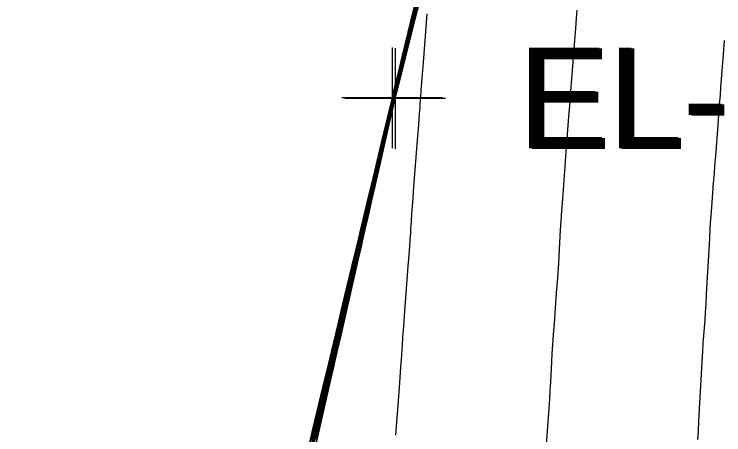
# Model space of a CAD drawing. Extents: x 1724534 to 1727318, y 657156 to 660047.
# Drawn here: x 1725457.34 to 1725485.54, y 659194.28 to 659210.98 of the extents above; entities that cross this region are included whole.
import ezdxf

# ---------------------------------------------------------------- set-up
doc = ezdxf.new("R2010")
doc.units = 0
for name, color, linetype in [('SURVEY - CONTOURS - Index with Text', 7, 'Continuous'), ('SURVEY - CONTOURS - Intermediate with optional Text', 7, 'Continuous'), ('SURVEY - DTM - Breaklines', 7, 'Continuous'), ('SURVEY - DTM - Breaklines - Points - Elevations', 7, 'Continuous'), ('SURVEY - DTM - Breaklines - Points - Locators', 7, 'Continuous'), ('SURVEY - NON-TRANSPORTATION - Features', 7, 'Continuous'), ('SURVEY - NON-TRANSPORTATION - Features - Points - Elevations', 7, 'Continuous'), ('SURVEY - NON-TRANSPORTATION - Features - Points - Locators', 7, 'Continuous')]:
    doc.layers.add(name, color=color, linetype=linetype)

msp = doc.modelspace()

# ---------------------------------------------------------------- linework, layer by layer
at = {"layer": 'SURVEY - CONTOURS - Index with Text'}
for points in [[(1725469.198, 659194.183), (1725469.273, 659194.504), (1725469.37, 659194.913), (1725469.489, 659195.408), (1725469.834, 659196.845), (1725469.952, 659197.341), (1725470.049, 659197.749), (1725470.125, 659198.071), (1725470.18, 659198.306), (1725470.296, 659198.818), (1725470.351, 659199.053), (1725470.427, 659199.374), (1725470.524, 659199.782), (1725470.642, 659200.277), (1725470.986, 659201.711), (1725471.104, 659202.206), (1725471.201, 659202.615), (1725471.277, 659202.937), (1725471.332, 659203.173), (1725471.449, 659203.686), (1725471.504, 659203.922), (1725471.58, 659204.244), (1725471.677, 659204.652), (1725471.795, 659205.146), (1725472.138, 659206.578), (1725472.251, 659207.048), (1725472.331, 659207.384), (1725472.38, 659207.585), (1725472.396, 659207.652), (1725472.396, 659207.652), (1725472.396, 659207.654), (1725472.397, 659207.659), (1725472.399, 659207.667), (1725472.402, 659207.678), (1725472.41, 659207.712), (1725472.419, 659207.747), (1725472.439, 659207.827), (1725472.471, 659207.952), (1725472.513, 659208.121), (1725472.643, 659208.634), (1725472.701, 659208.869), (1725472.78, 659209.19), (1725472.879, 659209.597), (1725472.998, 659210.09), (1725473.343, 659211.52)], [(1725473.365, 659211.199), (1725473.221, 659210.629), (1725472.791, 659208.925), (1725472.65, 659208.366), (1725472.549, 659207.966), (1725472.488, 659207.725), (1725472.468, 659207.644), (1725472.466, 659207.638), (1725472.466, 659207.636), (1725472.466, 659207.635), (1725472.465, 659207.634), (1725472.465, 659207.634), (1725472.465, 659207.634), (1725472.463, 659207.623), (1725472.455, 659207.592), (1725472.443, 659207.54), (1725472.425, 659207.467), (1725472.372, 659207.246), (1725472.336, 659207.092), (1725472.268, 659206.797), (1725472.168, 659206.361), (1725472.036, 659205.784), (1725471.642, 659204.057), (1725471.51, 659203.481), (1725471.411, 659203.046), (1725471.343, 659202.755), (1725471.308, 659202.605), (1725471.258, 659202.396), (1725471.223, 659202.246), (1725471.156, 659201.952), (1725471.055, 659201.515), (1725470.923, 659200.935), (1725470.526, 659199.195), (1725470.393, 659198.615), (1725470.293, 659198.179), (1725470.226, 659197.889), (1725470.192, 659197.743), (1725470.145, 659197.547), (1725470.111, 659197.4), (1725470.044, 659197.108), (1725469.944, 659196.67), (1725469.81, 659196.085), (1725469.41, 659194.333), (1725469.26, 659193.674)], [(1725473.292, 659211.087), (1725473.213, 659210.761), (1725473.127, 659210.41), (1725473.033, 659210.034), (1725472.932, 659209.631), (1725472.652, 659208.523), (1725472.494, 659207.896), (1725472.454, 659207.736), (1725472.439, 659207.678), (1725472.434, 659207.658), (1725472.433, 659207.652), (1725472.431, 659207.647), (1725472.431, 659207.644), (1725472.431, 659207.643), (1725472.431, 659207.643), (1725472.421, 659207.604), (1725472.393, 659207.488), (1725472.347, 659207.294), (1725472.282, 659207.023), (1725472.083, 659206.196), (1725472.006, 659205.872), (1725471.836, 659205.142), (1725471.743, 659204.735), (1725471.487, 659203.615), (1725471.394, 659203.209), (1725471.306, 659202.831), (1725471.224, 659202.48), (1725471.147, 659202.158), (1725470.95, 659201.336), (1725470.873, 659201.014), (1725470.791, 659200.663), (1725470.703, 659200.284), (1725470.61, 659199.876), (1725470.353, 659198.751), (1725470.259, 659198.343), (1725470.171, 659197.964), (1725470.089, 659197.615), (1725470.013, 659197.294), (1725469.741, 659196.157), (1725469.659, 659195.806), (1725469.571, 659195.426), (1725469.477, 659195.017), (1725469.219, 659193.886)]]:
    msp.add_lwpolyline(points, dxfattribs=at)
at = {"layer": 'SURVEY - CONTOURS - Intermediate with optional Text'}
for points in [[(1725464.246, 659175.619), (1725464.929, 659177.841), (1725465.058, 659178.265), (1725465.144, 659178.558), (1725465.189, 659178.717), (1725465.252, 659178.965), (1725465.297, 659179.125), (1725465.384, 659179.417), (1725465.684, 659180.401), (1725466.587, 659183.338), (1725466.726, 659183.944), (1725468.762, 659192.438), (1725469.048, 659193.686), (1725470.072, 659197.962), (1725470.21, 659198.56), (1725471.231, 659202.828), (1725471.371, 659203.434), (1725472.405, 659207.751), (1725472.569, 659208.403), (1725473.593, 659212.639)], [(1725469.123, 659193.934), (1725469.423, 659195.194), (1725470.025, 659197.706), (1725470.145, 659198.217), (1725470.28, 659198.806), (1725470.58, 659200.065), (1725471.08, 659202.151), (1725471.181, 659202.572), (1725471.301, 659203.084), (1725471.391, 659203.476), (1725471.437, 659203.678), (1725471.737, 659204.936), (1725472.428, 659207.813), (1725472.635, 659208.636), (1725472.939, 659209.891), (1725473.541, 659212.381)], [(1725469.142, 659193.708), (1725469.343, 659194.59), (1725469.421, 659194.929), (1725469.593, 659195.659), (1725469.686, 659196.05), (1725469.941, 659197.114), (1725470.034, 659197.505), (1725470.123, 659197.878), (1725470.206, 659198.234), (1725470.283, 659198.573), (1725470.484, 659199.453), (1725470.562, 659199.791), (1725470.645, 659200.148), (1725470.733, 659200.521), (1725470.827, 659200.913), (1725471.083, 659201.98), (1725471.176, 659202.371), (1725471.347, 659203.1), (1725471.425, 659203.438), (1725471.625, 659204.316), (1725471.703, 659204.654), (1725471.786, 659205.01), (1725471.875, 659205.384), (1725471.968, 659205.776), (1725472.224, 659206.845), (1725472.308, 659207.195), (1725472.369, 659207.446), (1725472.405, 659207.596), (1725472.417, 659207.647), (1725472.417, 659207.647), (1725472.417, 659207.648), (1725472.418, 659207.652), (1725472.427, 659207.691), (1725472.44, 659207.74), (1725472.524, 659208.076), (1725472.597, 659208.363), (1725472.816, 659209.232), (1725472.9, 659209.568), (1725472.988, 659209.922), (1725473.08, 659210.296), (1725473.175, 659210.688), (1725473.433, 659211.76)], [(1725469.18, 659193.797), (1725469.41, 659194.803), (1725469.496, 659195.178), (1725469.581, 659195.546), (1725469.667, 659195.908), (1725469.751, 659196.264), (1725469.977, 659197.204), (1725470.062, 659197.56), (1725470.232, 659198.289), (1725470.318, 659198.662), (1725470.633, 659200.038), (1725470.718, 659200.405), (1725470.803, 659200.768), (1725470.888, 659201.125), (1725471.115, 659202.069), (1725471.2, 659202.426), (1725471.285, 659202.787), (1725471.37, 659203.154), (1725471.456, 659203.526), (1725471.684, 659204.525), (1725471.77, 659204.898), (1725471.94, 659205.628), (1725472.026, 659205.986), (1725472.253, 659206.934), (1725472.381, 659207.467), (1725472.413, 659207.6), (1725472.424, 659207.645), (1725472.424, 659207.645), (1725472.424, 659207.646), (1725472.425, 659207.649), (1725472.426, 659207.655), (1725472.428, 659207.662), (1725472.433, 659207.685), (1725472.447, 659207.738), (1725472.483, 659207.883), (1725472.874, 659209.432), (1725472.967, 659209.801), (1725473.146, 659210.529), (1725473.233, 659210.887), (1725473.463, 659211.84)], [(1725469.104, 659193.618), (1725469.277, 659194.376), (1725469.347, 659194.68), (1725469.427, 659195.025), (1725469.518, 659195.41), (1725469.62, 659195.836), (1725469.905, 659197.025), (1725470.007, 659197.45), (1725470.098, 659197.835), (1725470.179, 659198.18), (1725470.249, 659198.484), (1725470.422, 659199.241), (1725470.492, 659199.545), (1725470.572, 659199.89), (1725470.664, 659200.275), (1725470.765, 659200.701), (1725471.05, 659201.89), (1725471.152, 659202.316), (1725471.243, 659202.701), (1725471.324, 659203.046), (1725471.394, 659203.35), (1725471.567, 659204.106), (1725471.637, 659204.41), (1725471.717, 659204.754), (1725471.809, 659205.14), (1725471.91, 659205.566), (1725472.196, 659206.756), (1725472.289, 659207.146), (1725472.356, 659207.425), (1725472.396, 659207.593), (1725472.41, 659207.648), (1725472.41, 659207.649), (1725472.41, 659207.65), (1725472.411, 659207.654), (1725472.413, 659207.661), (1725472.415, 659207.67), (1725472.422, 659207.698), (1725472.433, 659207.743), (1725472.461, 659207.855), (1725472.506, 659208.035), (1725472.569, 659208.282), (1725472.758, 659209.033), (1725472.834, 659209.335), (1725472.919, 659209.678), (1725473.013, 659210.063), (1725473.116, 659210.489), (1725473.403, 659211.68)], [(1725469.21, 659194.162), (1725469.272, 659194.432), (1725469.35, 659194.765), (1725469.444, 659195.162), (1725469.555, 659195.622), (1725469.869, 659196.935), (1725469.98, 659197.395), (1725470.074, 659197.792), (1725470.152, 659198.125), (1725470.214, 659198.395), (1725470.359, 659199.029), (1725470.421, 659199.299), (1725470.499, 659199.632), (1725470.594, 659200.029), (1725470.704, 659200.489), (1725471.018, 659201.801), (1725471.128, 659202.261), (1725471.222, 659202.658), (1725471.301, 659202.991), (1725471.363, 659203.261), (1725471.508, 659203.896), (1725471.57, 659204.166), (1725471.649, 659204.499), (1725471.743, 659204.896), (1725471.853, 659205.356), (1725472.167, 659206.667), (1725472.27, 659207.097), (1725472.344, 659207.404), (1725472.388, 659207.589), (1725472.403, 659207.65), (1725472.403, 659207.65), (1725472.403, 659207.652), (1725472.404, 659207.656), (1725472.406, 659207.664), (1725472.408, 659207.674), (1725472.416, 659207.705), (1725472.426, 659207.745), (1725472.45, 659207.841), (1725472.489, 659207.993), (1725472.541, 659208.202), (1725472.701, 659208.833), (1725472.768, 659209.102), (1725472.849, 659209.434), (1725472.946, 659209.83), (1725473.057, 659210.289), (1725473.373, 659211.6)], [(1725473.431, 659211.432), (1725473.279, 659210.828), (1725472.56, 659207.98), (1725472.495, 659207.723), (1725472.473, 659207.637), (1725472.473, 659207.634), (1725472.472, 659207.632), (1725472.472, 659207.632), (1725472.472, 659207.632), (1725472.471, 659207.627), (1725472.454, 659207.556), (1725472.43, 659207.456), (1725472.402, 659207.336), (1725472.337, 659207.052), (1725471.673, 659204.146), (1725471.533, 659203.535), (1725471.432, 659203.09), (1725471.367, 659202.809), (1725471.341, 659202.694), (1725471.293, 659202.492), (1725471.229, 659202.21), (1725471.126, 659201.761), (1725470.985, 659201.146), (1725470.318, 659198.223), (1725470.254, 659197.944), (1725470.228, 659197.833), (1725470.211, 659197.761), (1725470.018, 659196.918), (1725469.877, 659196.299), (1725469.448, 659194.422), (1725469.287, 659193.717)], [(1725469.074, 659193.918), (1725469.226, 659194.553), (1725469.69, 659196.486), (1725469.842, 659197.121), (1725469.952, 659197.577), (1725470.018, 659197.854), (1725470.041, 659197.951), (1725470.046, 659197.971), (1725470.069, 659198.067), (1725470.135, 659198.343), (1725470.244, 659198.797), (1725470.395, 659199.429), (1725470.857, 659201.354), (1725471.009, 659201.987), (1725471.118, 659202.442), (1725471.184, 659202.719), (1725471.208, 659202.819), (1725471.215, 659202.847), (1725471.238, 659202.946), (1725471.304, 659203.222), (1725471.413, 659203.675), (1725471.564, 659204.306), (1725472.023, 659206.222), (1725472.174, 659206.851), (1725472.282, 659207.3), (1725472.347, 659207.57), (1725472.368, 659207.659), (1725472.368, 659207.659), (1725472.369, 659207.662), (1725472.37, 659207.668), (1725472.373, 659207.679), (1725472.376, 659207.694), (1725472.387, 659207.739), (1725472.391, 659207.756), (1725472.395, 659207.771), (1725472.399, 659207.786), (1725472.402, 659207.8), (1725472.411, 659207.836), (1725472.436, 659207.937), (1725472.503, 659208.213), (1725472.612, 659208.665), (1725472.763, 659209.293), (1725473.223, 659211.201)], [(1725469.148, 659194.166), (1725469.292, 659194.766), (1725469.726, 659196.576), (1725469.976, 659197.62), (1725470.045, 659197.908), (1725470.076, 659198.04), (1725470.108, 659198.182), (1725470.139, 659198.314), (1725470.208, 659198.601), (1725470.314, 659199.043), (1725470.457, 659199.641), (1725470.889, 659201.443), (1725471.033, 659202.042), (1725471.139, 659202.485), (1725471.239, 659202.907), (1725471.273, 659203.057), (1725471.305, 659203.19), (1725471.373, 659203.478), (1725471.479, 659203.92), (1725472.052, 659206.311), (1725472.193, 659206.9), (1725472.294, 659207.321), (1725472.355, 659207.573), (1725472.375, 659207.658), (1725472.376, 659207.66), (1725472.377, 659207.666), (1725472.379, 659207.676), (1725472.383, 659207.69), (1725472.393, 659207.732), (1725472.406, 659207.785), (1725472.417, 659207.828), (1725472.43, 659207.88), (1725472.469, 659208.035), (1725472.502, 659208.17), (1725472.679, 659208.898), (1725472.822, 659209.492), (1725473.253, 659211.28)], [(1725473.347, 659211.227), (1725473.266, 659210.899), (1725473.166, 659210.5), (1725473.048, 659210.03), (1725472.708, 659208.684), (1725472.596, 659208.242), (1725472.516, 659207.924), (1725472.467, 659207.732), (1725472.45, 659207.664), (1725472.447, 659207.65), (1725472.446, 659207.646), (1725472.445, 659207.642), (1725472.445, 659207.64), (1725472.444, 659207.639), (1725472.444, 659207.639), (1725472.438, 659207.612), (1725472.418, 659207.529), (1725472.385, 659207.392), (1725472.339, 659207.2), (1725472.199, 659206.616), (1725472.138, 659206.36), (1725472.062, 659206.031), (1725471.969, 659205.629), (1725471.86, 659205.155), (1725471.549, 659203.792), (1725471.44, 659203.317), (1725471.348, 659202.917), (1725471.272, 659202.59), (1725471.212, 659202.337), (1725471.073, 659201.76), (1725471.013, 659201.507), (1725470.937, 659201.179), (1725470.844, 659200.776), (1725470.735, 659200.299), (1725470.313, 659198.452), (1725470.22, 659198.05), (1725470.085, 659197.474), (1725469.948, 659196.905), (1725469.889, 659196.654), (1725469.813, 659196.327), (1725469.72, 659195.924), (1725469.61, 659195.444), (1725469.295, 659194.065)], [(1725473.335, 659211.143), (1725473.232, 659210.733), (1725473.105, 659210.23), (1725472.735, 659208.764), (1725472.614, 659208.283), (1725472.527, 659207.938), (1725472.474, 659207.729), (1725472.456, 659207.657), (1725472.453, 659207.643), (1725472.452, 659207.64), (1725472.452, 659207.638), (1725472.451, 659207.638), (1725472.451, 659207.637), (1725472.446, 659207.616), (1725472.43, 659207.55), (1725472.404, 659207.442), (1725472.368, 659207.289), (1725472.257, 659206.826), (1725472.204, 659206.604), (1725472.035, 659205.873), (1725471.919, 659205.365), (1725471.58, 659203.88), (1725471.464, 659203.372), (1725471.369, 659202.96), (1725471.244, 659202.426), (1725471.135, 659201.972), (1725471.083, 659201.753), (1725471.01, 659201.437), (1725470.915, 659201.023), (1725470.798, 659200.511), (1725470.456, 659199.017), (1725470.339, 659198.506), (1725470.245, 659198.093), (1725470.172, 659197.779), (1725470.121, 659197.563), (1725469.963, 659196.903), (1725469.89, 659196.587), (1725469.794, 659196.172), (1725469.677, 659195.658), (1725469.333, 659194.154)], [(1725473.404, 659211.387), (1725473.298, 659210.966), (1725473.163, 659210.429), (1725472.763, 659208.845), (1725472.538, 659207.952), (1725472.481, 659207.727), (1725472.462, 659207.65), (1725472.46, 659207.642), (1725472.459, 659207.64), (1725472.459, 659207.638), (1725472.458, 659207.636), (1725472.458, 659207.636), (1725472.458, 659207.636), (1725472.454, 659207.619), (1725472.443, 659207.571), (1725472.424, 659207.491), (1725472.397, 659207.378), (1725472.314, 659207.036), (1725472.27, 659206.848), (1725472.199, 659206.542), (1725472.102, 659206.117), (1725471.978, 659205.574), (1725471.611, 659203.969), (1725471.487, 659203.426), (1725471.39, 659203.003), (1725471.319, 659202.7), (1725471.276, 659202.516), (1725471.197, 659202.184), (1725471.153, 659202), (1725471.083, 659201.694), (1725470.491, 659199.106), (1725470.366, 659198.56), (1725470.269, 659198.136), (1725470.199, 659197.834), (1725470.156, 659197.653), (1725470.08, 659197.333), (1725470.037, 659197.152), (1725469.967, 659196.848), (1725469.869, 659196.421), (1725469.743, 659195.872), (1725469.372, 659194.243)], [(1725479.7, 659211.149), (1725479.675, 659210.822), (1725479.644, 659210.42), (1725479.608, 659209.945), (1725479.504, 659208.578), (1725479.468, 659208.098), (1725479.436, 659207.686), (1725479.41, 659207.34), (1725479.389, 659207.061), (1725479.338, 659206.405), (1725479.322, 659206.19), (1725479.301, 659205.913), (1725479.301, 659205.913), (1725479.301, 659205.912), (1725479.3, 659205.911), (1725479.3, 659205.909), (1725479.3, 659205.904), (1725479.295, 659205.842), (1725479.281, 659205.659), (1725479.258, 659205.355), (1725479.226, 659204.93), (1725479.128, 659203.636), (1725479.094, 659203.177), (1725479.066, 659202.771), (1725479.043, 659202.417), (1725478.985, 659201.383), (1725478.968, 659201.085), (1725478.919, 659200.354), (1725478.887, 659199.921), (1725478.796, 659198.705), (1725478.764, 659198.269), (1725478.736, 659197.869), (1725478.713, 659197.508), (1725478.695, 659197.184), (1725478.651, 659196.372), (1725478.633, 659196.052), (1725478.611, 659195.702), (1725478.585, 659195.322), (1725478.442, 659193.361)], [(1725473.28, 659210.994), (1725473.196, 659210.655), (1725473.099, 659210.267), (1725472.99, 659209.831), (1725472.68, 659208.604), (1725472.578, 659208.2), (1725472.505, 659207.91), (1725472.46, 659207.734), (1725472.445, 659207.671), (1725472.441, 659207.654), (1725472.439, 659207.649), (1725472.438, 659207.645), (1725472.438, 659207.642), (1725472.437, 659207.641), (1725472.437, 659207.641), (1725472.429, 659207.608), (1725472.406, 659207.509), (1725472.366, 659207.343), (1725472.31, 659207.112), (1725472.141, 659206.406), (1725472.072, 659206.116), (1725471.993, 659205.776), (1725471.903, 659205.385), (1725471.802, 659204.945), (1725471.518, 659203.703), (1725471.417, 659203.263), (1725471.327, 659202.874), (1725471.248, 659202.535), (1725471.179, 659202.248), (1725471.012, 659201.548), (1725470.943, 659201.26), (1725470.864, 659200.921), (1725470.774, 659200.53), (1725470.672, 659200.088), (1725470.387, 659198.839), (1725470.286, 659198.397), (1725470.196, 659198.007), (1725470.117, 659197.67), (1725470.049, 659197.384), (1725469.883, 659196.691), (1725469.815, 659196.405), (1725469.736, 659196.067), (1725469.645, 659195.675), (1725469.543, 659195.231), (1725469.257, 659193.975)], [(1725473.739, 659210.994), (1725473.592, 659209.066), (1725473.544, 659208.429), (1725473.509, 659207.963), (1725473.486, 659207.67), (1725473.477, 659207.549), (1725473.47, 659207.454), (1725473.467, 659207.423), (1725473.466, 659207.4), (1725473.465, 659207.387), (1725473.464, 659207.382), (1725473.464, 659207.382), (1725473.464, 659207.382), (1725473.464, 659207.382), (1725473.464, 659207.382), (1725473.464, 659207.381), (1725473.464, 659207.381), (1725473.458, 659207.293), (1725473.438, 659207.032), (1725473.405, 659206.597), (1725473.359, 659205.987), (1725473.218, 659204.13), (1725473.172, 659203.512), (1725473.138, 659203.054), (1725473.116, 659202.753), (1725473.106, 659202.612), (1725473.097, 659202.445), (1725473.088, 659202.306), (1725473.067, 659202.016), (1725473.034, 659201.575), (1725472.99, 659200.981), (1725472.856, 659199.196), (1725472.812, 659198.6), (1725472.779, 659198.148), (1725472.757, 659197.84), (1725472.746, 659197.678), (1725472.733, 659197.438), (1725472.723, 659197.279), (1725472.702, 659196.982), (1725472.671, 659196.547), (1725472.629, 659195.975), (1725472.502, 659194.264)], [(1725485.557, 659209.943), (1725485.528, 659209.563), (1725485.501, 659209.214), (1725485.477, 659208.896), (1725485.416, 659208.09), (1725485.392, 659207.768), (1725485.364, 659207.408), (1725485.334, 659207.01), (1725485.3, 659206.573), (1725485.207, 659205.356), (1725485.176, 659204.957), (1725485.154, 659204.672), (1725485.141, 659204.501), (1725485.137, 659204.444), (1725485.137, 659204.444), (1725485.137, 659204.443), (1725485.137, 659204.442), (1725485.137, 659204.44), (1725485.136, 659204.437), (1725485.136, 659204.428), (1725485.133, 659204.391), (1725485.125, 659204.286), (1725485.112, 659204.114), (1725485.094, 659203.874), (1725485.039, 659203.143), (1725485.017, 659202.842), (1725484.994, 659202.488), (1725484.97, 659202.081), (1725484.944, 659201.62), (1725484.873, 659200.321), (1725484.848, 659199.864), (1725484.824, 659199.469), (1725484.803, 659199.134), (1725484.784, 659198.861), (1725484.735, 659198.214), (1725484.716, 659197.937), (1725484.694, 659197.591), (1725484.67, 659197.176), (1725484.643, 659196.691), (1725484.569, 659195.307), (1725484.543, 659194.826), (1725484.52, 659194.423), (1725484.5, 659194.097)]]:
    msp.add_lwpolyline(points, dxfattribs=at)
at = {"layer": 'SURVEY - DTM - Breaklines'}
msp.add_lwpolyline([(1725548.52, 659521.481), (1725540.965, 659497.216), (1725536.847, 659481.64), (1725536.065, 659476.4), (1725532.186, 659451.331), (1725527.526, 659426.779), (1725520.287, 659402.807), (1725512.005, 659379.174), (1725506.044, 659356.068), (1725503.268, 659330.772), (1725496.158, 659306.737), (1725491.301, 659280.213), (1725484.669, 659256.065), (1725478.26, 659232.056), (1725472.366, 659207.66), (1725466.542, 659183.359), (1725459.12, 659159.228), (1725454.379, 659134.473), (1725448.668, 659109.979), (1725442.764, 659085.69), (1725436.263, 659061.294), (1725431.444, 659036.269), (1725428.274, 659013.717), (1725429.417, 659007.151)], dxfattribs=at)
at = {"layer": 'SURVEY - DTM - Breaklines - Points - Locators'}
for p, q in [((1725472.366, 659209.66), (1725472.366, 659205.66)), ((1725474.366, 659207.66), (1725470.366, 659207.66))]:
    msp.add_line(p, q, dxfattribs=at)
at = {"layer": 'SURVEY - NON-TRANSPORTATION - Features'}
msp.add_lwpolyline([(1725429.417, 659007.151), (1725429.417, 659007.151), (1725428.421, 659013.689), (1725431.524, 659036.252), (1725436.426, 659061.257), (1725442.928, 659085.652), (1725448.785, 659109.952), (1725454.62, 659134.415), (1725460.644, 659158.853), (1725466.906, 659183.267), (1725472.478, 659207.631), (1725478.626, 659231.962), (1725484.871, 659256.014)], dxfattribs=at)
at = {"layer": 'SURVEY - NON-TRANSPORTATION - Features - Points - Locators'}
for p, q in [((1725472.478, 659209.631), (1725472.478, 659205.631)), ((1725474.478, 659207.631), (1725470.478, 659207.631))]:
    msp.add_line(p, q, dxfattribs=at)

# ---------------------------------------------------------------- texts
at = {"layer": 'SURVEY - DTM - Breaklines - Points - Elevations'}
msp.add_text('EL-564.30', height=4, dxfattribs=at).set_placement((1725477.366, 659205.66))
at = {"layer": 'SURVEY - NON-TRANSPORTATION - Features - Points - Elevations'}
msp.add_text('EL-548.17', height=4, dxfattribs=at).set_placement((1725477.478, 659205.631))

doc.saveas('drawing.dxf')
